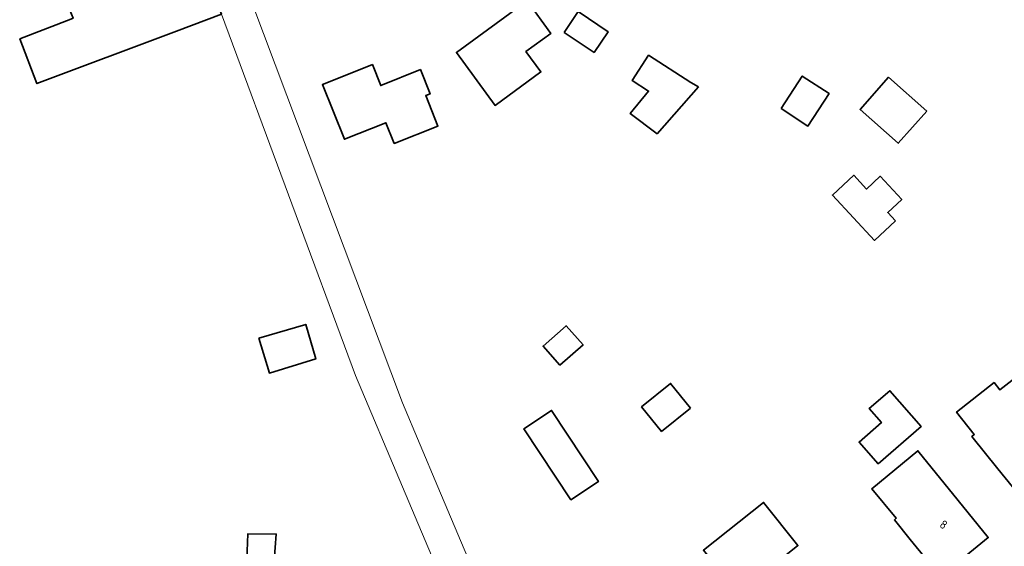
# Model space of a CAD drawing. Extents: x 184422 to 188298, y 343471 to 350189.
# Tile 407 of 513: x 187181 to 187284, y 348994 to 349049. Entities that reach past the tile are written whole.
import ezdxf
from ezdxf.enums import TextEntityAlignment as Align

# ---------------------------------------------------------------- set-up
doc = ezdxf.new("R2010")
doc.units = 0
for name, color, linetype, lineweight in [('B-WA-OG-TERREIN_ERF-GV', 252, 'Continuous', 18), ('B-WA-VH-VERHARDING_ASFALT-GV', 252, 'Continuous', 18), ('B-WE-OG-BEBOUWING-GV', 250, 'Continuous', 35), ('B-WE-OG-BEBOUWING-T18', 10, 'Continuous', 18)]:
    doc.layers.add(name, color=color, linetype=linetype, lineweight=lineweight)
doc.styles.add('NLCS-ISO-M500-T18', font='NLCS-ISO.ttf', dxfattribs={"height": 0.9})

msp = doc.modelspace()

# ---------------------------------------------------------------- linework, layer by layer
at = {"layer": 'B-WA-OG-TERREIN_ERF-GV', "flags": 128}
for points in [[(187197.971, 349070.132), (187221.033, 349008.775), (187224.735, 349000), (187233.749, 348978.633), (187238.653, 348968.306), (187241.223, 348962.894)], [(187197.971, 349070.132), (187221.033, 349008.775), (187224.735, 349000), (187233.749, 348978.633), (187238.653, 348968.306), (187241.223, 348962.894)], [(187197.971, 349070.132), (187221.033, 349008.775), (187224.735, 349000), (187233.749, 348978.633), (187238.653, 348968.306), (187241.223, 348962.894)], [(187237.539, 348960.951), (187221.039, 349000), (187216.115, 349011.652), (187202.093, 349049.431), (187197.412, 349047.673), (187182.794, 349042.183), (187180.994, 349046.85), (187186.357, 349048.919)], [(187237.539, 348960.951), (187221.039, 349000), (187216.115, 349011.652), (187202.093, 349049.431), (187197.412, 349047.673), (187182.794, 349042.183), (187180.994, 349046.85), (187186.357, 349048.919)], [(187237.539, 348960.951), (187221.039, 349000), (187216.115, 349011.652), (187202.093, 349049.431), (187197.412, 349047.673), (187182.794, 349042.183), (187180.994, 349046.85), (187186.357, 349048.919)]]:
    msp.add_lwpolyline(points, dxfattribs=at)
for points in [[(187234.063, 349050.821), (187236.541, 349047.427), (187233.955, 349045.539), (187235.522, 349043.393), (187230.728, 349039.893), (187226.684, 349045.433)], [(187234.063, 349050.821), (187236.541, 349047.427), (187233.955, 349045.539), (187235.522, 349043.393), (187230.728, 349039.893), (187226.684, 349045.433)], [(187234.063, 349050.821), (187236.541, 349047.427), (187233.955, 349045.539), (187235.522, 349043.393), (187230.728, 349039.893), (187226.684, 349045.433)], [(187219.299, 349038.082), (187214.956, 349036.345), (187212.663, 349042.076), (187217.305, 349043.933), (187217.885, 349044.165), (187218.763, 349041.971), (187222.913, 349043.631), (187223.925, 349041.101), (187223.464, 349040.917), (187224.738, 349037.731), (187220.171, 349035.904)], [(187219.299, 349038.082), (187214.956, 349036.345), (187212.663, 349042.076), (187217.305, 349043.933), (187217.885, 349044.165), (187218.763, 349041.971), (187222.913, 349043.631), (187223.925, 349041.101), (187223.464, 349040.917), (187224.738, 349037.731), (187220.171, 349035.904)], [(187219.299, 349038.082), (187214.956, 349036.345), (187212.663, 349042.076), (187217.305, 349043.933), (187217.885, 349044.165), (187218.763, 349041.971), (187222.913, 349043.631), (187223.925, 349041.101), (187223.464, 349040.917), (187224.738, 349037.731), (187220.171, 349035.904)], [(187235.736, 349014.713), (187238.146, 349016.848), (187239.918, 349014.848), (187237.509, 349012.713)], [(187235.736, 349014.713), (187238.146, 349016.848), (187239.918, 349014.848), (187237.509, 349012.713)], [(187235.736, 349014.713), (187238.146, 349016.848), (187239.918, 349014.848), (187237.509, 349012.713)], [(187283.525, 349010.141), (187286.502, 349012.491), (187287.146, 349011.675), (187291.86, 349015.396), (187295.102, 349011.361), (187298.234, 349007.463), (187288.945, 349000), (187286.448, 348997.994), (187284.836, 349000), (187283.316, 349001.892), (187280.596, 349005.278), (187280.844, 349005.474), (187278.991, 349007.822), (187282.913, 349010.917)], [(187283.525, 349010.141), (187286.502, 349012.491), (187287.146, 349011.675), (187291.86, 349015.396), (187295.102, 349011.361), (187298.234, 349007.463), (187288.945, 349000), (187286.448, 348997.994), (187284.836, 349000), (187283.316, 349001.892), (187280.596, 349005.278), (187280.844, 349005.474), (187278.991, 349007.822), (187282.913, 349010.917)], [(187283.525, 349010.141), (187286.502, 349012.491), (187287.146, 349011.675), (187291.86, 349015.396), (187295.102, 349011.361), (187298.234, 349007.463), (187288.945, 349000), (187286.448, 348997.994), (187284.836, 349000), (187283.316, 349001.892), (187280.596, 349005.278), (187280.844, 349005.474), (187278.991, 349007.822), (187282.913, 349010.917)], [(187268.797, 349004.679), (187271.138, 349006.717), (187269.868, 349008.176), (187272.021, 349010.051), (187275.278, 349006.31), (187270.784, 349002.397)], [(187268.797, 349004.679), (187271.138, 349006.717), (187269.868, 349008.176), (187272.021, 349010.051), (187275.278, 349006.31), (187270.784, 349002.397)], [(187268.797, 349004.679), (187271.138, 349006.717), (187269.868, 349008.176), (187272.021, 349010.051), (187275.278, 349006.31), (187270.784, 349002.397)], [(187236.636, 349007.985), (187241.538, 349000.542), (187238.635, 348998.63), (187233.733, 349006.074)], [(187236.636, 349007.985), (187241.538, 349000.542), (187238.635, 348998.63), (187233.733, 349006.074)], [(187236.636, 349007.985), (187241.538, 349000.542), (187238.635, 348998.63), (187233.733, 349006.074)], [(187272.497, 348996.545), (187272.686, 348996.703), (187270.127, 348999.771), (187274.948, 349003.766), (187279.165, 348998.568), (187282.315, 348994.685), (187277.303, 348990.62), (187274.153, 348994.503)], [(187272.497, 348996.545), (187272.686, 348996.703), (187270.127, 348999.771), (187274.948, 349003.766), (187279.165, 348998.568), (187282.315, 348994.685), (187277.303, 348990.62), (187274.153, 348994.503)], [(187272.497, 348996.545), (187272.686, 348996.703), (187270.127, 348999.771), (187274.948, 349003.766), (187279.165, 348998.568), (187282.315, 348994.685), (187277.303, 348990.62), (187274.153, 348994.503)], [(187258.879, 348981.712), (187255.767, 348985.626), (187253.832, 348988.06), (187255.61, 348989.474), (187252.513, 348993.37), (187258.806, 348998.373), (187262.402, 348993.85), (187260.094, 348992.015), (187261.53, 348990.208), (187264.642, 348986.294)], [(187258.879, 348981.712), (187255.767, 348985.626), (187253.832, 348988.06), (187255.61, 348989.474), (187252.513, 348993.37), (187258.806, 348998.373), (187262.402, 348993.85), (187260.094, 348992.015), (187261.53, 348990.208), (187264.642, 348986.294)], [(187258.879, 348981.712), (187255.767, 348985.626), (187253.832, 348988.06), (187255.61, 348989.474), (187252.513, 348993.37), (187258.806, 348998.373), (187262.402, 348993.85), (187260.094, 348992.015), (187261.53, 348990.208), (187264.642, 348986.294)]]:
    msp.add_lwpolyline(points, close=True, dxfattribs=at)
at = {"layer": 'B-WA-VH-VERHARDING_ASFALT-GV', "flags": 128}
for points in [[(187241.223, 348962.894), (187238.653, 348968.306), (187233.749, 348978.633), (187224.735, 349000), (187221.033, 349008.775), (187197.971, 349070.132)], [(187241.223, 348962.894), (187238.653, 348968.306), (187233.749, 348978.633), (187224.735, 349000), (187221.033, 349008.775), (187197.971, 349070.132)], [(187241.223, 348962.894), (187238.653, 348968.306), (187233.749, 348978.633), (187224.735, 349000), (187221.033, 349008.775), (187197.971, 349070.132)], [(187199.994, 349055.021), (187202.093, 349049.431), (187216.115, 349011.652), (187221.039, 349000), (187237.539, 348960.951)], [(187199.994, 349055.021), (187202.093, 349049.431), (187216.115, 349011.652), (187221.039, 349000), (187237.539, 348960.951)], [(187199.994, 349055.021), (187202.093, 349049.431), (187216.115, 349011.652), (187221.039, 349000), (187237.539, 348960.951)]]:
    msp.add_lwpolyline(points, dxfattribs=at)
at = {"layer": 'B-WE-OG-BEBOUWING-GV', "flags": 128}
for points in [[(187180.994, 349046.85), (187182.794, 349042.183), (187197.412, 349047.673), (187202.093, 349049.431), (187199.994, 349055.021), (187195.313, 349053.263), (187186.241, 349049.856), (187186.571, 349049.001), (187186.357, 349048.919)], [(187180.994, 349046.85), (187182.794, 349042.183), (187197.412, 349047.673), (187202.093, 349049.431), (187199.994, 349055.021), (187195.313, 349053.263), (187186.241, 349049.856), (187186.571, 349049.001), (187186.357, 349048.919)], [(187180.994, 349046.85), (187182.794, 349042.183), (187197.412, 349047.673), (187202.093, 349049.431), (187199.994, 349055.021), (187195.313, 349053.263), (187186.241, 349049.856), (187186.571, 349049.001), (187186.357, 349048.919)], [(187233.955, 349045.539), (187236.541, 349047.427), (187234.063, 349050.821), (187226.684, 349045.433), (187230.728, 349039.893), (187235.522, 349043.393)], [(187233.955, 349045.539), (187236.541, 349047.427), (187234.063, 349050.821), (187226.684, 349045.433), (187230.728, 349039.893), (187235.522, 349043.393)], [(187233.955, 349045.539), (187236.541, 349047.427), (187234.063, 349050.821), (187226.684, 349045.433), (187230.728, 349039.893), (187235.522, 349043.393)], [(187237.96, 349047.531), (187241.072, 349045.432), (187242.538, 349047.605), (187239.426, 349049.704)], [(187237.96, 349047.531), (187241.072, 349045.432), (187242.538, 349047.605), (187239.426, 349049.704)], [(187237.96, 349047.531), (187241.072, 349045.432), (187242.538, 349047.605), (187239.426, 349049.704)], [(187251.999, 349041.846), (187251.206, 349042.294), (187246.773, 349045.14), (187245.071, 349042.491), (187246.779, 349041.394), (187244.851, 349039.054), (187247.659, 349036.92)], [(187251.999, 349041.846), (187251.206, 349042.294), (187246.773, 349045.14), (187245.071, 349042.491), (187246.779, 349041.394), (187244.851, 349039.054), (187247.659, 349036.92)], [(187251.999, 349041.846), (187251.206, 349042.294), (187246.773, 349045.14), (187245.071, 349042.491), (187246.779, 349041.394), (187244.851, 349039.054), (187247.659, 349036.92)], [(187220.171, 349035.904), (187224.738, 349037.731), (187223.464, 349040.917), (187223.925, 349041.101), (187222.913, 349043.631), (187218.763, 349041.971), (187217.885, 349044.165), (187217.305, 349043.933), (187212.663, 349042.076), (187214.956, 349036.345), (187219.299, 349038.082)], [(187220.171, 349035.904), (187224.738, 349037.731), (187223.464, 349040.917), (187223.925, 349041.101), (187222.913, 349043.631), (187218.763, 349041.971), (187217.885, 349044.165), (187217.305, 349043.933), (187212.663, 349042.076), (187214.956, 349036.345), (187219.299, 349038.082)], [(187220.171, 349035.904), (187224.738, 349037.731), (187223.464, 349040.917), (187223.925, 349041.101), (187222.913, 349043.631), (187218.763, 349041.971), (187217.885, 349044.165), (187217.305, 349043.933), (187212.663, 349042.076), (187214.956, 349036.345), (187219.299, 349038.082)], [(187260.634, 349039.566), (187263.436, 349037.734), (187265.65, 349041.121), (187262.847, 349042.953)], [(187260.634, 349039.566), (187263.436, 349037.734), (187265.65, 349041.121), (187262.847, 349042.953)], [(187260.634, 349039.566), (187263.436, 349037.734), (187265.65, 349041.121), (187262.847, 349042.953)], [(187275.876, 349039.303), (187271.881, 349042.833), (187268.907, 349039.467), (187272.902, 349035.937)], [(187275.876, 349039.303), (187271.881, 349042.833), (187268.907, 349039.467), (187272.902, 349035.937)], [(187275.876, 349039.303), (187271.881, 349042.833), (187268.907, 349039.467), (187272.902, 349035.937)], [(187272.616, 349027.811), (187271.8, 349028.689), (187273.268, 349030.054), (187271.017, 349032.476), (187269.583, 349031.143), (187268.244, 349032.583), (187266.015, 349030.511), (187270.421, 349025.771)], [(187272.616, 349027.811), (187271.8, 349028.689), (187273.268, 349030.054), (187271.017, 349032.476), (187269.583, 349031.143), (187268.244, 349032.583), (187266.015, 349030.511), (187270.421, 349025.771)], [(187272.616, 349027.811), (187271.8, 349028.689), (187273.268, 349030.054), (187271.017, 349032.476), (187269.583, 349031.143), (187268.244, 349032.583), (187266.015, 349030.511), (187270.421, 349025.771)], [(187206.005, 349015.531), (187207.123, 349011.894), (187211.971, 349013.383), (187210.919, 349016.979)], [(187206.005, 349015.531), (187207.123, 349011.894), (187211.971, 349013.383), (187210.919, 349016.979)], [(187206.005, 349015.531), (187207.123, 349011.894), (187211.971, 349013.383), (187210.919, 349016.979)], [(187237.509, 349012.713), (187239.918, 349014.848), (187238.146, 349016.848), (187235.736, 349014.713)], [(187237.509, 349012.713), (187239.918, 349014.848), (187238.146, 349016.848), (187235.736, 349014.713)], [(187237.509, 349012.713), (187239.918, 349014.848), (187238.146, 349016.848), (187235.736, 349014.713)], [(187282.913, 349010.917), (187278.991, 349007.822), (187280.844, 349005.474), (187280.596, 349005.278), (187283.316, 349001.892), (187284.836, 349000), (187286.448, 348997.994), (187288.945, 349000), (187298.234, 349007.463), (187295.102, 349011.361), (187291.86, 349015.396), (187287.146, 349011.675), (187286.502, 349012.491), (187283.525, 349010.141)], [(187282.913, 349010.917), (187278.991, 349007.822), (187280.844, 349005.474), (187280.596, 349005.278), (187283.316, 349001.892), (187284.836, 349000), (187286.448, 348997.994), (187288.945, 349000), (187298.234, 349007.463), (187295.102, 349011.361), (187291.86, 349015.396), (187287.146, 349011.675), (187286.502, 349012.491), (187283.525, 349010.141)], [(187282.913, 349010.917), (187278.991, 349007.822), (187280.844, 349005.474), (187280.596, 349005.278), (187283.316, 349001.892), (187284.836, 349000), (187286.448, 348997.994), (187288.945, 349000), (187298.234, 349007.463), (187295.102, 349011.361), (187291.86, 349015.396), (187287.146, 349011.675), (187286.502, 349012.491), (187283.525, 349010.141)], [(187251.163, 349008.243), (187249.084, 349010.814), (187246.051, 349008.361), (187248.129, 349005.791)], [(187251.163, 349008.243), (187249.084, 349010.814), (187246.051, 349008.361), (187248.129, 349005.791)], [(187251.163, 349008.243), (187249.084, 349010.814), (187246.051, 349008.361), (187248.129, 349005.791)], [(187270.784, 349002.397), (187275.278, 349006.31), (187272.021, 349010.051), (187269.868, 349008.176), (187271.138, 349006.717), (187268.797, 349004.679)], [(187270.784, 349002.397), (187275.278, 349006.31), (187272.021, 349010.051), (187269.868, 349008.176), (187271.138, 349006.717), (187268.797, 349004.679)], [(187270.784, 349002.397), (187275.278, 349006.31), (187272.021, 349010.051), (187269.868, 349008.176), (187271.138, 349006.717), (187268.797, 349004.679)], [(187238.635, 348998.63), (187241.538, 349000.542), (187236.636, 349007.985), (187233.733, 349006.074)], [(187238.635, 348998.63), (187241.538, 349000.542), (187236.636, 349007.985), (187233.733, 349006.074)], [(187238.635, 348998.63), (187241.538, 349000.542), (187236.636, 349007.985), (187233.733, 349006.074)], [(187274.153, 348994.503), (187277.303, 348990.62), (187282.315, 348994.685), (187279.165, 348998.568), (187274.948, 349003.766), (187270.127, 348999.771), (187272.686, 348996.703), (187272.497, 348996.545)], [(187274.153, 348994.503), (187277.303, 348990.62), (187282.315, 348994.685), (187279.165, 348998.568), (187274.948, 349003.766), (187270.127, 348999.771), (187272.686, 348996.703), (187272.497, 348996.545)], [(187274.153, 348994.503), (187277.303, 348990.62), (187282.315, 348994.685), (187279.165, 348998.568), (187274.948, 349003.766), (187270.127, 348999.771), (187272.686, 348996.703), (187272.497, 348996.545)], [(187253.832, 348988.06), (187255.767, 348985.626), (187258.879, 348981.712), (187264.642, 348986.294), (187261.53, 348990.208), (187260.094, 348992.015), (187262.402, 348993.85), (187258.806, 348998.373), (187252.513, 348993.37), (187255.61, 348989.474)], [(187253.832, 348988.06), (187255.767, 348985.626), (187258.879, 348981.712), (187264.642, 348986.294), (187261.53, 348990.208), (187260.094, 348992.015), (187262.402, 348993.85), (187258.806, 348998.373), (187252.513, 348993.37), (187255.61, 348989.474)], [(187253.832, 348988.06), (187255.767, 348985.626), (187258.879, 348981.712), (187264.642, 348986.294), (187261.53, 348990.208), (187260.094, 348992.015), (187262.402, 348993.85), (187258.806, 348998.373), (187252.513, 348993.37), (187255.61, 348989.474)], [(187204.768, 348992.369), (187207.628, 348992.273), (187207.839, 348995.056), (187204.86, 348995.083)], [(187204.768, 348992.369), (187207.628, 348992.273), (187207.839, 348995.056), (187204.86, 348995.083)], [(187204.768, 348992.369), (187207.628, 348992.273), (187207.839, 348995.056), (187204.86, 348995.083)]]:
    msp.add_lwpolyline(points, close=True, dxfattribs=at)

# ---------------------------------------------------------------- texts
at = {"layer": 'B-WE-OG-BEBOUWING-T18', "style": 'NLCS-ISO-M500-T18'}
msp.add_text('8', height=0.9, rotation=327.1, dxfattribs=at).set_placement((187277.64, 348996.044), align=Align.MIDDLE)
msp.add_text('8', height=0.9, rotation=327.1, dxfattribs=at).set_placement((187277.64, 348996.044), align=Align.MIDDLE)
msp.add_text('8', height=0.9, rotation=327.1, dxfattribs=at).set_placement((187277.64, 348996.044), align=Align.MIDDLE)

doc.saveas('drawing.dxf')
